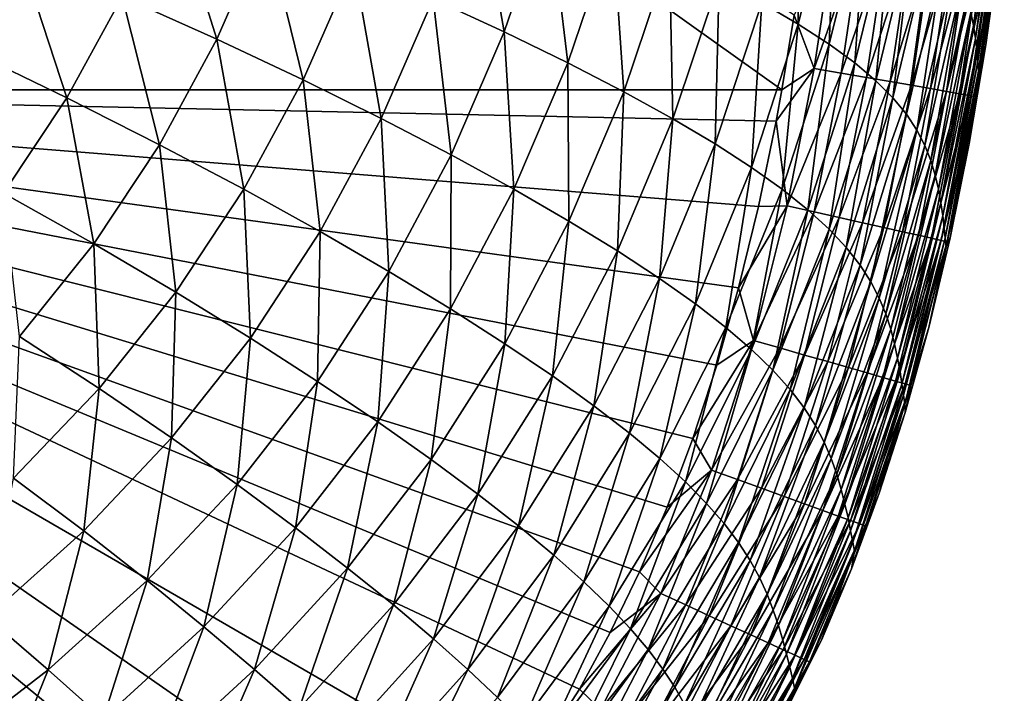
# Model space of a CAD drawing. Header units: metres. Extents: x -105 to 105, y -68 to 103.
# Tile 377 of 416: x 99.04 to 104.21, y 41.83 to 45.36. Entities that reach past the tile are written whole.
import ezdxf

# ---------------------------------------------------------------- set-up
doc = ezdxf.new("R2010")
doc.units = ezdxf.units.M
doc.layers.add('solid_FIT-BATH-150_SW0001_01', color=7, linetype='CONTINUOUS')

msp = doc.modelspace()

# ---------------------------------------------------------------- linework, layer by layer
at = {"layer": 'solid_FIT-BATH-150_SW0001_01'}
for points in [[(95.279671, 44.99313, 16.665361), (103.038116, 44.992878, 16.791113), (95.553673, 50.324856, 16.629944)], [(103.038116, 44.992878, 16.791113), (103.103279, 45.383362, 16.789223), (95.553673, 50.324856, 16.629944)], [(104.029854, 45.398762, 0.622549), (104.174858, 46.295284, 0.625338), (104.044395, 45.329117, 2.488846)], [(104.174858, 46.295284, 0.625338), (104.187172, 46.231953, 2.490946), (104.044395, 45.329117, 2.488846)], [(102.932808, 45.449078, -12.730439), (103.13002, 46.223911, -12.712968), (103.124367, 45.337574, -11.796529)], [(103.13002, 46.223911, -12.712968), (103.322388, 46.124577, -11.780499), (103.124367, 45.337574, -11.796529)], [(104.044395, 45.329117, 2.488846), (104.187172, 46.231953, 2.490946), (104.054398, 45.262119, 4.45856)], [(104.187172, 46.231953, 2.490946), (104.194878, 46.171028, 4.460145), (104.054398, 45.262119, 4.45856)], [(104.054398, 45.262119, 4.45856), (104.194878, 46.171028, 4.460145), (104.061249, 45.198887, 6.532371)], [(104.194878, 46.171028, 4.460145), (104.199455, 46.113552, 6.5336), (104.061249, 45.198887, 6.532371)], [(101.207832, 45.469215, -16.315645), (101.435524, 46.130222, -16.290977), (101.581764, 45.296528, -15.739221)], [(101.435524, 46.130222, -16.290977), (101.814384, 45.976322, -15.714764), (101.581764, 45.296528, -15.739221)], [(103.124367, 45.337574, -11.796529), (103.322388, 46.124577, -11.780499), (103.286064, 45.232788, -10.780954)], [(103.322388, 46.124577, -11.780499), (103.484406, 46.030693, -10.766476), (103.286064, 45.232788, -10.780954)], [(104.061249, 45.198887, 6.532371), (104.199455, 46.113552, 6.5336), (104.066116, 45.140755, 8.710787)], [(104.199455, 46.113552, 6.5336), (104.202171, 46.060768, 8.711794), (104.066116, 45.140755, 8.710787)], [(99.576843, 45.482262, -17.719904), (99.824844, 46.047947, -17.694715), (100.073189, 45.258118, -17.316141)], [(99.824844, 46.047947, -17.694715), (100.33075, 45.845192, -17.289522), (100.073189, 45.258118, -17.316141)], [(104.066116, 45.140755, 8.710787), (104.202171, 46.060768, 8.711794), (104.069832, 45.08952, 10.994035)], [(104.202171, 46.060768, 8.711794), (104.203979, 46.014309, 10.994913), (104.069832, 45.08952, 10.994035)], [(103.286064, 45.232788, -10.780954), (103.484406, 46.030693, -10.766476), (103.420761, 45.133854, -9.680606)], [(103.484406, 46.030693, -10.766476), (103.61898, 45.941509, -9.667737), (103.420761, 45.133854, -9.680606)], [(104.069832, 45.08952, 10.994035), (104.203979, 46.014309, 10.994913), (104.072647, 45.04771, 13.381889)], [(104.203979, 46.014309, 10.994913), (104.205269, 45.976433, 13.382654), (104.072647, 45.04771, 13.381889)], [(101.581764, 45.296528, -15.739221), (101.814384, 45.976322, -15.714764), (101.914871, 45.134193, -15.098129)], [(101.814384, 45.976322, -15.714764), (102.15152, 45.831459, -15.074315), (101.914871, 45.134193, -15.098129)], [(103.420761, 45.133854, -9.680606), (103.61898, 45.941509, -9.667737), (103.531342, 45.039925, -8.492375)], [(103.61898, 45.941509, -9.667737), (103.729004, 45.856281, -8.481128), (103.531342, 45.039925, -8.492375)], [(104.072647, 45.04771, 13.381889), (104.205269, 45.976433, 13.382654), (104.108337, 45.22937, 15.787511)], [(104.205269, 45.976433, 13.382654), (104.184303, 45.771259, 15.785036), (104.108337, 45.22937, 15.787511)], [(100.073189, 45.258118, -17.316141), (100.33075, 45.845192, -17.289522), (100.525444, 45.044407, -16.858629)], [(100.33075, 45.845192, -17.289522), (100.791328, 45.65218, -16.831139), (100.525444, 45.044407, -16.858629)], [(101.914871, 45.134193, -15.098129), (102.15152, 45.831459, -15.074315), (102.208992, 44.982197, -14.388678)], [(102.15152, 45.831459, -15.074315), (102.448845, 45.695503, -14.365884), (102.208992, 44.982197, -14.388678)], [(103.207077, 45.104542, 16.782274), (103.315559, 45.83099, 16.778364), (103.103279, 45.383362, 16.789223)], [(103.457886, 45.812382, 16.748819), (103.315559, 45.83099, 16.778364), (103.207077, 45.104542, 16.782274)], [(103.531342, 45.039925, -8.492375), (103.729004, 45.856281, -8.481128), (103.620636, 44.950188, -7.213322)], [(103.729004, 45.856281, -8.481128), (103.81736, 45.774307, -7.203663), (103.620636, 44.950188, -7.213322)], [(103.348633, 45.08028, 16.752731), (103.457886, 45.812382, 16.748819), (103.207077, 45.104542, 16.782274)], [(103.592026, 45.794716, 16.699509), (103.457886, 45.812382, 16.748819), (103.348633, 45.08028, 16.752731)], [(103.482048, 45.057312, 16.703398), (103.592026, 45.794716, 16.699509), (103.348633, 45.08028, 16.752731)], [(103.71637, 45.77821, 16.63203), (103.592026, 45.794716, 16.699509), (103.482048, 45.057312, 16.703398)], [(103.605713, 45.035923, 16.635878), (103.71637, 45.77821, 16.63203), (103.482048, 45.057312, 16.703398)], [(103.829308, 45.763081, 16.547981), (103.71637, 45.77821, 16.63203), (103.605713, 45.035923, 16.635878)], [(103.718033, 45.016388, 16.551767), (103.829308, 45.763081, 16.547981), (103.605713, 45.035923, 16.635878)], [(103.620636, 44.950188, -7.213322), (103.81736, 45.774307, -7.203663), (103.691391, 44.864052, -5.841197)], [(103.81736, 45.774307, -7.203663), (103.886795, 45.695133, -5.833062), (103.691391, 44.864052, -5.841197)], [(103.929237, 45.749542, 16.448961), (103.829308, 45.763081, 16.547981), (103.718033, 45.016388, 16.551767)], [(103.81739, 44.998985, 16.452671), (103.929237, 45.749542, 16.448961), (103.718033, 45.016388, 16.551767)], [(104.014542, 45.73782, 16.336565), (103.929237, 45.749542, 16.448961), (103.81739, 44.998985, 16.452671)], [(103.902199, 44.984001, 16.340185), (104.014542, 45.73782, 16.336565), (103.81739, 44.998985, 16.452671)], [(104.083611, 45.728127, 16.212391), (104.014542, 45.73782, 16.336565), (103.902199, 44.984001, 16.340185)], [(103.970848, 44.971718, 16.215916), (104.083611, 45.728127, 16.212391), (103.902199, 44.984001, 16.340185)], [(104.134834, 45.720684, 16.078035), (104.083611, 45.728127, 16.212391), (103.970848, 44.971718, 16.215916)], [(104.108337, 45.22937, 15.787511), (104.184303, 45.771259, 15.785036), (104.166603, 45.715702, 15.935098)], [(98.758148, 45.205154, -18.099304), (99.035439, 45.716461, -18.073893), (99.286972, 44.949581, -17.747484)], [(99.035439, 45.716461, -18.073893), (99.576843, 45.482262, -17.719904), (99.286972, 44.949581, -17.747484)], [(102.208992, 44.982197, -14.388678), (102.448845, 45.695503, -14.365884), (102.466217, 44.840317, -13.60727)], [(102.448845, 45.695503, -14.365884), (102.708527, 45.568157, -13.585798), (102.466217, 44.840317, -13.60727)], [(103.691391, 44.864052, -5.841197), (103.886795, 45.695133, -5.833062), (103.7463, 44.780979, -4.37392)], [(103.886795, 45.695133, -5.833062), (103.940048, 45.618359, -4.367214), (103.7463, 44.780979, -4.37392)], [(104.021729, 44.96241, 16.081457), (104.134834, 45.720684, 16.078035), (103.970848, 44.971718, 16.215916)], [(104.021729, 44.96241, 16.081457), (104.166603, 45.715702, 15.935098), (104.134834, 45.720684, 16.078035)], [(104.021729, 44.96241, 16.081457), (104.053253, 44.956356, 15.938415), (104.166603, 45.715702, 15.935098)], [(104.108337, 45.22937, 15.787511), (104.166603, 45.715702, 15.935098), (104.053253, 44.956356, 15.938415)], [(100.525444, 45.044407, -16.858629), (100.791328, 45.65218, -16.831139), (100.934814, 44.841724, -16.343428)], [(100.791328, 45.65218, -16.831139), (101.207832, 45.469215, -16.315645), (100.934814, 44.841724, -16.343428)], [(102.466217, 44.840317, -13.60727), (102.708527, 45.568157, -13.585798), (102.688721, 44.708248, -12.750369)], [(102.708527, 45.568157, -13.585798), (102.932808, 45.449078, -12.730439), (102.688721, 44.708248, -12.750369)], [(103.7463, 44.780979, -4.37392), (103.940048, 45.618359, -4.367214), (103.788078, 44.700424, -2.809413)], [(103.940048, 45.618359, -4.367214), (103.979866, 45.543583, -2.804014), (103.788078, 44.700424, -2.809413)], [(103.788078, 44.700424, -2.809413), (103.979866, 45.543583, -2.804014), (103.819427, 44.621857, -1.1456)], [(103.979866, 45.543583, -2.804014), (104.00898, 45.470417, -1.141355), (103.819427, 44.621857, -1.1456)], [(99.286972, 44.949581, -17.747484), (99.576843, 45.482262, -17.719904), (99.772171, 44.704441, -17.345322)], [(99.576843, 45.482262, -17.719904), (100.073189, 45.258118, -17.316141), (99.772171, 44.704441, -17.345322)], [(100.934814, 44.841724, -16.343428), (101.207832, 45.469215, -16.315645), (101.302742, 44.650517, -15.766727)], [(101.207832, 45.469215, -16.315645), (101.581764, 45.296528, -15.739221), (101.302742, 44.650517, -15.766727)], [(103.819427, 44.621857, -1.1456), (104.00898, 45.470417, -1.141355), (103.842773, 44.545067, 0.619282)], [(104.00898, 45.470417, -1.141355), (104.029854, 45.398762, 0.622549), (103.842773, 44.545067, 0.619282)], [(102.688721, 44.708248, -12.750369), (102.932808, 45.449078, -12.730439), (102.879128, 44.585255, -11.814754)], [(102.932808, 45.449078, -12.730439), (103.124367, 45.337574, -11.796529), (102.879128, 44.585255, -11.814754)], [(103.207077, 45.104542, 16.782274), (103.103279, 45.383362, 16.789223), (103.038116, 44.992878, 16.791113)], [(103.842773, 44.545067, 0.619282), (104.029854, 45.398762, 0.622549), (103.859947, 44.470516, 2.486369)], [(104.029854, 45.398762, 0.622549), (104.044395, 45.329117, 2.488846), (103.859947, 44.470516, 2.486369)], [(102.879128, 44.585255, -11.814754), (103.124367, 45.337574, -11.796529), (103.04026, 44.47036, -10.797371)], [(103.124367, 45.337574, -11.796529), (103.286064, 45.232788, -10.780954), (103.04026, 44.47036, -10.797371)], [(103.859947, 44.470516, 2.486369), (104.044395, 45.329117, 2.488846), (103.872665, 44.398808, 4.45668)], [(104.044395, 45.329117, 2.488846), (104.054398, 45.262119, 4.45856), (103.872665, 44.398808, 4.45668)], [(99.772171, 44.704441, -17.345322), (100.073189, 45.258118, -17.316141), (100.214706, 44.470375, -16.888786)], [(100.073189, 45.258118, -17.316141), (100.525444, 45.044407, -16.858629), (100.214706, 44.470375, -16.888786)], [(101.302742, 44.650517, -15.766727), (101.581764, 45.296528, -15.739221), (101.630882, 44.471031, -15.124855)], [(101.581764, 45.296528, -15.739221), (101.914871, 45.134193, -15.098129), (101.630882, 44.471031, -15.124855)], [(103.872665, 44.398808, 4.45668), (104.054398, 45.262119, 4.45856), (103.88221, 44.331097, 6.530908)], [(104.054398, 45.262119, 4.45856), (104.061249, 45.198887, 6.532371), (103.88221, 44.331097, 6.530908)], [(103.04026, 44.47036, -10.797371), (103.286064, 45.232788, -10.780954), (103.174957, 44.362595, -9.695165)], [(103.286064, 45.232788, -10.780954), (103.420761, 45.133854, -9.680606), (103.174957, 44.362595, -9.695165)], [(104.020569, 44.71085, 15.789308), (104.108337, 45.22937, 15.787511), (104.053253, 44.956356, 15.938415)], [(104.072647, 45.04771, 13.381889), (104.108337, 45.22937, 15.787511), (104.020569, 44.71085, 15.789308)], [(98.758148, 45.205154, -18.099304), (99.286972, 44.949581, -17.747484), (98.954491, 44.450161, -17.777046)], [(103.88221, 44.331097, 6.530908), (104.061249, 45.198887, 6.532371), (103.889626, 44.268784, 8.709586)], [(104.061249, 45.198887, 6.532371), (104.066116, 45.140755, 8.710787), (103.889626, 44.268784, 8.709586)], [(101.630882, 44.471031, -15.124855), (101.914871, 45.134193, -15.098129), (101.921005, 44.30341, -14.414186)], [(101.914871, 45.134193, -15.098129), (102.208992, 44.982197, -14.388678), (101.921005, 44.30341, -14.414186)], [(103.207077, 45.104542, 16.782274), (103.038116, 44.992878, 16.791113), (103.007576, 44.82737, 16.791822)], [(103.066704, 44.383053, 16.785145), (103.207077, 45.104542, 16.782274), (103.007576, 44.82737, 16.791822)], [(103.348633, 45.08028, 16.752731), (103.207077, 45.104542, 16.782274), (103.066704, 44.383053, 16.785145)], [(103.174957, 44.362595, -9.695165), (103.420761, 45.133854, -9.680606), (103.286049, 44.261002, -8.505079)], [(103.420761, 45.133854, -9.680606), (103.531342, 45.039925, -8.492375), (103.286049, 44.261002, -8.505079)], [(103.889626, 44.268784, 8.709586), (104.066116, 45.140755, 8.710787), (103.895607, 44.213783, 10.992993)], [(104.066116, 45.140755, 8.710787), (104.069832, 45.08952, 10.994035), (103.895607, 44.213783, 10.992993)], [(103.206985, 44.351871, 16.75559), (103.348633, 45.08028, 16.752731), (103.066704, 44.383053, 16.785145)], [(103.482048, 45.057312, 16.703398), (103.348633, 45.08028, 16.752731), (103.206985, 44.351871, 16.75559)], [(103.339195, 44.322418, 16.706221), (103.482048, 45.057312, 16.703398), (103.206985, 44.351871, 16.75559)], [(103.605713, 45.035923, 16.635878), (103.482048, 45.057312, 16.703398), (103.339195, 44.322418, 16.706221)], [(103.895607, 44.213783, 10.992993), (104.069832, 45.08952, 10.994035), (103.900238, 44.16885, 13.380989)], [(104.069832, 45.08952, 10.994035), (104.072647, 45.04771, 13.381889), (103.900238, 44.16885, 13.380989)], [(100.214706, 44.470375, -16.888786), (100.525444, 45.044407, -16.858629), (100.615685, 44.24831, -16.373896)], [(100.525444, 45.044407, -16.858629), (100.934814, 44.841724, -16.343428), (100.615685, 44.24831, -16.373896)], [(103.286049, 44.261002, -8.505079), (103.531342, 45.039925, -8.492375), (103.37635, 44.164658, -7.224227)], [(103.461731, 44.295052, 16.638641), (103.605713, 45.035923, 16.635878), (103.339195, 44.322418, 16.706221)], [(103.531342, 45.039925, -8.492375), (103.620636, 44.950188, -7.213322), (103.37635, 44.164658, -7.224227)], [(103.718033, 45.016388, 16.551767), (103.605713, 45.035923, 16.635878), (103.461731, 44.295052, 16.638641)], [(103.573021, 44.270123, 16.554453), (103.718033, 45.016388, 16.551767), (103.461731, 44.295052, 16.638641)], [(103.81739, 44.998985, 16.452671), (103.718033, 45.016388, 16.551767), (103.573021, 44.270123, 16.554453)], [(103.900238, 44.16885, 13.380989), (104.072647, 45.04771, 13.381889), (103.920853, 44.216496, 15.79052)], [(104.072647, 45.04771, 13.381889), (104.020569, 44.71085, 15.789308), (103.920853, 44.216496, 15.79052)], [(92.533432, 39.791576, 16.643263), (100.036995, 39.797497, 16.765192), (95.279671, 44.99313, 16.665361)], [(103.007576, 44.82737, 16.791822), (103.038116, 44.992878, 16.791113), (95.279671, 44.99313, 16.665361)], [(102.914917, 44.379391, 16.793451), (103.007576, 44.82737, 16.791822), (95.279671, 44.99313, 16.665361)], [(102.81102, 43.952572, 16.794565), (102.914917, 44.379391, 16.793451), (95.279671, 44.99313, 16.665361)], [(102.696129, 43.546883, 16.795187), (102.81102, 43.952572, 16.794565), (95.279671, 44.99313, 16.665361)], [(102.571136, 43.163017, 16.795347), (102.696129, 43.546883, 16.795187), (95.279671, 44.99313, 16.665361)], [(102.436333, 42.801666, 16.795067), (102.571136, 43.163017, 16.795347), (95.279671, 44.99313, 16.665361)], [(102.291245, 42.462536, 16.794361), (102.436333, 42.801666, 16.795067), (95.279671, 44.99313, 16.665361)], [(102.137489, 42.144302, 16.793283), (102.291245, 42.462536, 16.794361), (95.279671, 44.99313, 16.665361)], [(101.976486, 41.846767, 16.79188), (102.137489, 42.144302, 16.793283), (95.279671, 44.99313, 16.665361)], [(101.630539, 41.312336, 16.78813), (101.976486, 41.846767, 16.79188), (95.279671, 44.99313, 16.665361)], [(101.252892, 40.839462, 16.783308), (101.630539, 41.312336, 16.78813), (95.279671, 44.99313, 16.665361)], [(100.82843, 40.411137, 16.7773), (101.252892, 40.839462, 16.783308), (95.279671, 44.99313, 16.665361)], [(100.344322, 40.011379, 16.769997), (100.82843, 40.411137, 16.7773), (95.279671, 44.99313, 16.665361)], [(100.036995, 39.797497, 16.765192), (100.344322, 40.011379, 16.769997), (95.279671, 44.99313, 16.665361)], [(98.954491, 44.450161, -17.777046), (99.286972, 44.949581, -17.747484), (99.42701, 44.184498, -17.376638)], [(99.286972, 44.949581, -17.747484), (99.772171, 44.704441, -17.345322), (99.42701, 44.184498, -17.376638)], [(101.921005, 44.30341, -14.414186), (102.208992, 44.982197, -14.388678), (102.175117, 44.147503, -13.631227)], [(102.208992, 44.982197, -14.388678), (102.466217, 44.840317, -13.60727), (102.175117, 44.147503, -13.631227)], [(103.37635, 44.164658, -7.224227), (103.620636, 44.950188, -7.213322), (103.44854, 44.072815, -5.850389)], [(103.620636, 44.950188, -7.213322), (103.691391, 44.864052, -5.841197), (103.44854, 44.072815, -5.850389)], [(103.671455, 44.24799, 16.455263), (103.81739, 44.998985, 16.452671), (103.573021, 44.270123, 16.554453)], [(103.902199, 44.984001, 16.340185), (103.81739, 44.998985, 16.452671), (103.671455, 44.24799, 16.455263)], [(103.755463, 44.229015, 16.342674), (103.902199, 44.984001, 16.340185), (103.671455, 44.24799, 16.455263)], [(103.970848, 44.971718, 16.215916), (103.902199, 44.984001, 16.340185), (103.755463, 44.229015, 16.342674)], [(103.823441, 44.213551, 16.21829), (103.970848, 44.971718, 16.215916), (103.755463, 44.229015, 16.342674)], [(104.021729, 44.96241, 16.081457), (103.970848, 44.971718, 16.215916), (103.823441, 44.213551, 16.21829)], [(103.873802, 44.201958, 16.083715), (104.021729, 44.96241, 16.081457), (103.823441, 44.213551, 16.21829)], [(103.873802, 44.201958, 16.083715), (104.053253, 44.956356, 15.938415), (104.021729, 44.96241, 16.081457)], [(103.873802, 44.201958, 16.083715), (103.904961, 44.194588, 15.940556), (104.053253, 44.956356, 15.938415)], [(104.020569, 44.71085, 15.789308), (104.053253, 44.956356, 15.938415), (103.904961, 44.194588, 15.940556)], [(103.44854, 44.072815, -5.850389), (103.691391, 44.864052, -5.841197), (103.505302, 43.984772, -4.381515)], [(103.691391, 44.864052, -5.841197), (103.7463, 44.780979, -4.37392), (103.505302, 43.984772, -4.381515)], [(100.615685, 44.24831, -16.373896), (100.934814, 44.841724, -16.343428), (100.976486, 44.038952, -15.796863)], [(100.934814, 44.841724, -16.343428), (101.302742, 44.650517, -15.766727), (100.976486, 44.038952, -15.796863)], [(102.175117, 44.147503, -13.631227), (102.466217, 44.840317, -13.60727), (102.395325, 44.003067, -12.772538)], [(102.466217, 44.840317, -13.60727), (102.688721, 44.708248, -12.750369), (102.395325, 44.003067, -12.772538)], [(103.066704, 44.383053, 16.785145), (103.007576, 44.82737, 16.791822), (102.914917, 44.379391, 16.793451)], [(103.505302, 43.984772, -4.381515), (103.7463, 44.780979, -4.37392), (103.549294, 43.899826, -2.815553)], [(103.7463, 44.780979, -4.37392), (103.788078, 44.700424, -2.809413), (103.549294, 43.899826, -2.815553)], [(99.42701, 44.184498, -17.376638), (99.772171, 44.704441, -17.345322), (99.858398, 43.930508, -16.921173)], [(99.772171, 44.704441, -17.345322), (100.214706, 44.470375, -16.888786), (99.858398, 43.930508, -16.921173)], [(102.395325, 44.003067, -12.772538), (102.688721, 44.708248, -12.750369), (102.584175, 43.869308, -11.834976)], [(102.688721, 44.708248, -12.750369), (102.879128, 44.585255, -11.814754), (102.584175, 43.869308, -11.834976)], [(103.549294, 43.899826, -2.815553), (103.788078, 44.700424, -2.809413), (103.583191, 43.817287, -1.150454)], [(103.788078, 44.700424, -2.809413), (103.819427, 44.621857, -1.1456), (103.583191, 43.817287, -1.150454)], [(103.920853, 44.216496, 15.79052), (104.020569, 44.71085, 15.789308), (103.904961, 44.194588, 15.940556)], [(100.976486, 44.038952, -15.796863), (101.302742, 44.650517, -15.766727), (101.298698, 43.842751, -15.15408)], [(101.302742, 44.650517, -15.766727), (101.630882, 44.471031, -15.124855), (101.298698, 43.842751, -15.15408)], [(103.583191, 43.817287, -1.150454), (103.819427, 44.621857, -1.1456), (103.609344, 43.736809, 0.615522)], [(103.819427, 44.621857, -1.1456), (103.842773, 44.545067, 0.619282), (103.609344, 43.736809, 0.615522)], [(102.584175, 43.869308, -11.834976), (102.879128, 44.585255, -11.814754), (102.744453, 43.745144, -10.815547)], [(102.879128, 44.585255, -11.814754), (103.04026, 44.47036, -10.797371), (102.744453, 43.745144, -10.815547)], [(103.609344, 43.736809, 0.615522), (103.842773, 44.545067, 0.619282), (103.629517, 43.658783, 2.483499)], [(103.842773, 44.545067, 0.619282), (103.859947, 44.470516, 2.486369), (103.629517, 43.658783, 2.483499)], [(98.954491, 44.450161, -17.777046), (99.42701, 44.184498, -17.376638), (99.03698, 43.698616, -17.409662)], [(99.858398, 43.930508, -16.921173), (100.214706, 44.470375, -16.888786), (100.24971, 43.689491, -16.406616)], [(100.214706, 44.470375, -16.888786), (100.615685, 44.24831, -16.373896), (100.24971, 43.689491, -16.406616)], [(101.298698, 43.842751, -15.15408), (101.630882, 44.471031, -15.124855), (101.583992, 43.660011, -14.442016)], [(101.630882, 44.471031, -15.124855), (101.921005, 44.30341, -14.414186), (101.583992, 43.660011, -14.442016)], [(102.744453, 43.745144, -10.815547), (103.04026, 44.47036, -10.797371), (102.87896, 43.629494, -9.711257)], [(103.04026, 44.47036, -10.797371), (103.174957, 44.362595, -9.695165), (102.87896, 43.629494, -9.711257)], [(103.629517, 43.658783, 2.483499), (103.859947, 44.470516, 2.486369), (103.64534, 43.583755, 4.454486)], [(103.859947, 44.470516, 2.486369), (103.872665, 44.398808, 4.45668), (103.64534, 43.583755, 4.454486)], [(103.066704, 44.383053, 16.785145), (102.914917, 44.379391, 16.793451), (102.81102, 43.952572, 16.794565)], [(102.88913, 43.677319, 16.786802), (103.066704, 44.383053, 16.785145), (102.81102, 43.952572, 16.794565)], [(103.206985, 44.351871, 16.75559), (103.066704, 44.383053, 16.785145), (102.88913, 43.677319, 16.786802)], [(103.64534, 43.583755, 4.454486), (103.872665, 44.398808, 4.45668), (103.657951, 43.512875, 6.529192)], [(103.872665, 44.398808, 4.45668), (103.88221, 44.331097, 6.530908), (103.657951, 43.512875, 6.529192)], [(102.87896, 43.629494, -9.711257), (103.174957, 44.362595, -9.695165), (102.990479, 43.52129, -8.519111)], [(103.027397, 43.63781, 16.757219), (103.206985, 44.351871, 16.75559), (102.88913, 43.677319, 16.786802)], [(103.174957, 44.362595, -9.695165), (103.286049, 44.261002, -8.505079), (102.990479, 43.52129, -8.519111)], [(103.339195, 44.322418, 16.706221), (103.206985, 44.351871, 16.75559), (103.027397, 43.63781, 16.757219)], [(103.657951, 43.512875, 6.529192), (103.88221, 44.331097, 6.530908), (103.668282, 43.447571, 8.708179)], [(103.88221, 44.331097, 6.530908), (103.889626, 44.268784, 8.709586), (103.668282, 43.447571, 8.708179)], [(101.583992, 43.660011, -14.442016), (101.921005, 44.30341, -14.414186), (101.83429, 43.490681, -13.657296)], [(101.921005, 44.30341, -14.414186), (102.175117, 44.147503, -13.631227), (101.83429, 43.490681, -13.657296)], [(103.157707, 43.600552, 16.707794), (103.339195, 44.322418, 16.706221), (103.027397, 43.63781, 16.757219)], [(103.461731, 44.295052, 16.638641), (103.339195, 44.322418, 16.706221), (103.157707, 43.600552, 16.707794)], [(103.278481, 43.565987, 16.640135), (103.461731, 44.295052, 16.638641), (103.157707, 43.600552, 16.707794)], [(103.573021, 44.270123, 16.554453), (103.461731, 44.295052, 16.638641), (103.278481, 43.565987, 16.640135)], [(100.24971, 43.689491, -16.406616), (100.615685, 44.24831, -16.373896), (100.602257, 43.462467, -15.829195)], [(100.615685, 44.24831, -16.373896), (100.976486, 44.038952, -15.796863), (100.602257, 43.462467, -15.829195)], [(102.990479, 43.52129, -8.519111), (103.286049, 44.261002, -8.505079), (103.081772, 43.419487, -7.236277)], [(103.286049, 44.261002, -8.505079), (103.37635, 44.164658, -7.224227), (103.081772, 43.419487, -7.236277)], [(103.388153, 43.534565, 16.555851), (103.573021, 44.270123, 16.554453), (103.278481, 43.565987, 16.640135)], [(103.671455, 44.24799, 16.455263), (103.573021, 44.270123, 16.554453), (103.388153, 43.534565, 16.555851)], [(103.485161, 43.506737, 16.456551), (103.671455, 44.24799, 16.455263), (103.388153, 43.534565, 16.555851)], [(103.755463, 44.229015, 16.342674), (103.671455, 44.24799, 16.455263), (103.485161, 43.506737, 16.456551)], [(103.567924, 43.482948, 16.343842), (103.755463, 44.229015, 16.342674), (103.485161, 43.506737, 16.456551)], [(103.823441, 44.213551, 16.21829), (103.755463, 44.229015, 16.342674), (103.567924, 43.482948, 16.343842)], [(103.668282, 43.447571, 8.708179), (103.889626, 44.268784, 8.709586), (103.676865, 43.389851, 10.991777)], [(103.889626, 44.268784, 8.709586), (103.895607, 44.213783, 10.992993), (103.676865, 43.389851, 10.991777)], [(99.03698, 43.698616, -17.409662), (99.42701, 44.184498, -17.376638), (99.455811, 43.42522, -16.955355)], [(99.42701, 44.184498, -17.376638), (99.858398, 43.930508, -16.921173), (99.455811, 43.42522, -16.955355)], [(103.634888, 43.463657, 16.219332), (103.823441, 44.213551, 16.21829), (103.567924, 43.482948, 16.343842)], [(103.873802, 44.201958, 16.083715), (103.823441, 44.213551, 16.21829), (103.634888, 43.463657, 16.219332)], [(103.684471, 43.44931, 16.084629), (103.873802, 44.201958, 16.083715), (103.634888, 43.463657, 16.219332)], [(103.676865, 43.389851, 10.991777), (103.895607, 44.213783, 10.992993), (103.683578, 43.342636, 13.379947)], [(103.895607, 44.213783, 10.992993), (103.900238, 44.16885, 13.380989), (103.683578, 43.342636, 13.379947)], [(103.684471, 43.44931, 16.084629), (103.904961, 44.194588, 15.940556), (103.873802, 44.201958, 16.083715)], [(103.684471, 43.44931, 16.084629), (103.715103, 43.44035, 15.941341), (103.904961, 44.194588, 15.940556)], [(103.808853, 43.745617, 15.791134), (103.904961, 44.194588, 15.940556), (103.715103, 43.44035, 15.941341)], [(103.808853, 43.745617, 15.791134), (103.920853, 44.216496, 15.79052), (103.904961, 44.194588, 15.940556)], [(103.900238, 44.16885, 13.380989), (103.920853, 44.216496, 15.79052), (103.808853, 43.745617, 15.791134)], [(101.83429, 43.490681, -13.657296), (102.175117, 44.147503, -13.631227), (102.051613, 43.334568, -12.796606)], [(102.175117, 44.147503, -13.631227), (102.395325, 44.003067, -12.772538), (102.051613, 43.334568, -12.796606)], [(103.081772, 43.419487, -7.236277), (103.37635, 44.164658, -7.224227), (103.155479, 43.32317, -5.860567)], [(103.37635, 44.164658, -7.224227), (103.44854, 44.072815, -5.850389), (103.155479, 43.32317, -5.860567)], [(103.683578, 43.342636, 13.379947), (103.900238, 44.16885, 13.380989), (103.808853, 43.745617, 15.791134)], [(103.155479, 43.32317, -5.860567), (103.44854, 44.072815, -5.850389), (103.214233, 43.231461, -4.389953)], [(103.44854, 44.072815, -5.850389), (103.505302, 43.984772, -4.381515), (103.214233, 43.231461, -4.389953)], [(100.602257, 43.462467, -15.829195), (100.976486, 44.038952, -15.796863), (100.917526, 43.250095, -15.18539)], [(100.976486, 44.038952, -15.796863), (101.298698, 43.842751, -15.15408), (100.917526, 43.250095, -15.18539)], [(102.051613, 43.334568, -12.796606), (102.395325, 44.003067, -12.772538), (102.238449, 43.190823, -11.856888)], [(102.395325, 44.003067, -12.772538), (102.584175, 43.869308, -11.834976), (102.238449, 43.190823, -11.856888)], [(103.214233, 43.231461, -4.389953), (103.505302, 43.984772, -4.381515), (103.260635, 43.143486, -2.822409)], [(103.505302, 43.984772, -4.381515), (103.549294, 43.899826, -2.815553), (103.260635, 43.143486, -2.822409)], [(99.455811, 43.42522, -16.955355), (99.858398, 43.930508, -16.921173), (99.836174, 43.165802, -16.441151)], [(99.858398, 43.930508, -16.921173), (100.24971, 43.689491, -16.406616), (99.836174, 43.165802, -16.441151)], [(102.88913, 43.677319, 16.786802), (102.81102, 43.952572, 16.794565), (102.696129, 43.546883, 16.795187)], [(102.238449, 43.190823, -11.856888), (102.584175, 43.869308, -11.834976), (102.39753, 43.058254, -10.835213)], [(102.584175, 43.869308, -11.834976), (102.744453, 43.745144, -10.815547), (102.39753, 43.058254, -10.835213)], [(103.260635, 43.143486, -2.822409), (103.549294, 43.899826, -2.815553), (103.29731, 43.058365, -1.155911)], [(103.549294, 43.899826, -2.815553), (103.583191, 43.817287, -1.150454), (103.29731, 43.058365, -1.155911)], [(100.917526, 43.250095, -15.18539), (101.298698, 43.842751, -15.15408), (101.197113, 43.05286, -14.471766)], [(101.298698, 43.842751, -15.15408), (101.583992, 43.660011, -14.442016), (101.197113, 43.05286, -14.471766)], [(103.29731, 43.058365, -1.155911), (103.583191, 43.817287, -1.150454), (103.326561, 42.975613, 0.611263)], [(103.583191, 43.817287, -1.150454), (103.609344, 43.736809, 0.615522), (103.326561, 42.975613, 0.611263)], [(102.39753, 43.058254, -10.835213), (102.744453, 43.745144, -10.815547), (102.531601, 42.935669, -9.728654)], [(102.744453, 43.745144, -10.815547), (102.87896, 43.629494, -9.711257), (102.531601, 42.935669, -9.728654)], [(103.326561, 42.975613, 0.611263), (103.609344, 43.736809, 0.615522), (103.350037, 42.895512, 2.480219)], [(103.609344, 43.736809, 0.615522), (103.629517, 43.658783, 2.483499), (103.350037, 42.895512, 2.480219)], [(103.683578, 43.342636, 13.379947), (103.808853, 43.745617, 15.791134), (103.684578, 43.298389, 15.791163)], [(103.684578, 43.298389, 15.791163), (103.808853, 43.745617, 15.791134), (103.715103, 43.44035, 15.941341)], [(99.03698, 43.698616, -17.409662), (99.455811, 43.42522, -16.955355), (99.006996, 42.954594, -16.990847)], [(99.836174, 43.165802, -16.441151), (100.24971, 43.689491, -16.406616), (100.179298, 42.9217, -15.863295)], [(100.24971, 43.689491, -16.406616), (100.602257, 43.462467, -15.829195), (100.179298, 42.9217, -15.863295)], [(101.197113, 43.05286, -14.471766), (101.583992, 43.660011, -14.442016), (101.442848, 42.870796, -13.685101)], [(101.583992, 43.660011, -14.442016), (101.83429, 43.490681, -13.657296), (101.442848, 42.870796, -13.685101)], [(102.88913, 43.677319, 16.786802), (102.696129, 43.546883, 16.795187), (102.571136, 43.163017, 16.795347)], [(102.66935, 42.997051, 16.7871), (102.88913, 43.677319, 16.786802), (102.571136, 43.163017, 16.795347)], [(103.027397, 43.63781, 16.757219), (102.88913, 43.677319, 16.786802), (102.66935, 42.997051, 16.7871)], [(103.350037, 42.895512, 2.480219), (103.629517, 43.658783, 2.483499), (103.369263, 42.818527, 4.451959)], [(103.629517, 43.658783, 2.483499), (103.64534, 43.583755, 4.454486), (103.369263, 42.818527, 4.451959)], [(102.531601, 42.935669, -9.728654), (102.87896, 43.629494, -9.711257), (102.643387, 42.821884, -8.534284)], [(102.87896, 43.629494, -9.711257), (102.990479, 43.52129, -8.519111), (102.643387, 42.821884, -8.534284)], [(102.804581, 42.947758, 16.757463), (103.027397, 43.63781, 16.757219), (102.66935, 42.997051, 16.7871)], [(103.157707, 43.600552, 16.707794), (103.027397, 43.63781, 16.757219), (102.804581, 42.947758, 16.757463)], [(102.932022, 42.901318, 16.707962), (103.157707, 43.600552, 16.707794), (102.804581, 42.947758, 16.757463)], [(103.278481, 43.565987, 16.640135), (103.157707, 43.600552, 16.707794), (102.932022, 42.901318, 16.707962)], [(103.05014, 42.858284, 16.640205), (103.278481, 43.565987, 16.640135), (102.932022, 42.901318, 16.707962)], [(103.388153, 43.534565, 16.555851), (103.278481, 43.565987, 16.640135), (103.05014, 42.858284, 16.640205)], [(103.369263, 42.818527, 4.451959), (103.64534, 43.583755, 4.454486), (103.385269, 42.745766, 6.527206)], [(103.64534, 43.583755, 4.454486), (103.657951, 43.512875, 6.529192), (103.385269, 42.745766, 6.527206)], [(102.643387, 42.821884, -8.534284), (102.990479, 43.52129, -8.519111), (102.735596, 42.715729, -7.249326)], [(102.990479, 43.52129, -8.519111), (103.081772, 43.419487, -7.236277), (102.735596, 42.715729, -7.249326)], [(103.157402, 42.819225, 16.555809), (103.388153, 43.534565, 16.555851), (103.05014, 42.858284, 16.640205)], [(103.485161, 43.506737, 16.456551), (103.388153, 43.534565, 16.555851), (103.157402, 42.819225, 16.555809)], [(103.252258, 42.784691, 16.456383), (103.485161, 43.506737, 16.456551), (103.157402, 42.819225, 16.555809)], [(103.567924, 43.482948, 16.343842), (103.485161, 43.506737, 16.456551), (103.252258, 42.784691, 16.456383)], [(103.385269, 42.745766, 6.527206), (103.657951, 43.512875, 6.529192), (103.398819, 42.678658, 8.70655)], [(103.657951, 43.512875, 6.529192), (103.668282, 43.447571, 8.708179), (103.398819, 42.678658, 8.70655)], [(100.179298, 42.9217, -15.863295), (100.602257, 43.462467, -15.829195), (100.486588, 42.69381, -15.218362)], [(100.602257, 43.462467, -15.829195), (100.917526, 43.250095, -15.18539), (100.486588, 42.69381, -15.218362)], [(101.442848, 42.870796, -13.685101), (101.83429, 43.490681, -13.657296), (101.656654, 42.703766, -12.822225)], [(101.83429, 43.490681, -13.657296), (102.051613, 43.334568, -12.796606), (101.656654, 42.703766, -12.822225)], [(103.333183, 42.755245, 16.343542), (103.567924, 43.482948, 16.343842), (103.252258, 42.784691, 16.456383)], [(103.634888, 43.463657, 16.219332), (103.567924, 43.482948, 16.343842), (103.333183, 42.755245, 16.343542)], [(103.398636, 42.731449, 16.218897), (103.634888, 43.463657, 16.219332), (103.333183, 42.755245, 16.343542)], [(103.684471, 43.44931, 16.084629), (103.634888, 43.463657, 16.219332), (103.398636, 42.731449, 16.218897)], [(99.006996, 42.954594, -16.990847), (99.455811, 43.42522, -16.955355), (99.375122, 42.677422, -16.477011)], [(99.455811, 43.42522, -16.955355), (99.836174, 43.165802, -16.441151), (99.375122, 42.677422, -16.477011)], [(102.735596, 42.715729, -7.249326), (103.081772, 43.419487, -7.236277), (102.810822, 42.616116, -5.871622)], [(103.081772, 43.419487, -7.236277), (103.155479, 43.32317, -5.860567), (102.810822, 42.616116, -5.871622)], [(103.44709, 42.71386, 16.084059), (103.684471, 43.44931, 16.084629), (103.398636, 42.731449, 16.218897)], [(103.398819, 42.678658, 8.70655), (103.668282, 43.447571, 8.708179), (103.410263, 42.619251, 10.990378)], [(103.668282, 43.447571, 8.708179), (103.676865, 43.389851, 10.991777), (103.410263, 42.619251, 10.990378)], [(103.44709, 42.71386, 16.084059), (103.715103, 43.44035, 15.941341), (103.684471, 43.44931, 16.084629)], [(103.44709, 42.71386, 16.084059), (103.476997, 42.70303, 15.940643), (103.715103, 43.44035, 15.941341)], [(103.684578, 43.298389, 15.791163), (103.715103, 43.44035, 15.941341), (103.476997, 42.70303, 15.940643)], [(103.410263, 42.619251, 10.990378), (103.676865, 43.389851, 10.991777), (103.419281, 42.570591, 13.378757)], [(103.676865, 43.389851, 10.991777), (103.683578, 43.342636, 13.379947), (103.419281, 42.570591, 13.378757)], [(101.656654, 42.703766, -12.822225), (102.051613, 43.334568, -12.796606), (101.840965, 42.550865, -11.880176)], [(102.051613, 43.334568, -12.796606), (102.238449, 43.190823, -11.856888), (101.840965, 42.550865, -11.880176)], [(102.810822, 42.616116, -5.871622), (103.155479, 43.32317, -5.860567), (102.87162, 42.521973, -4.399162)], [(103.155479, 43.32317, -5.860567), (103.214233, 43.231461, -4.389953), (102.87162, 42.521973, -4.399162)], [(103.419281, 42.570591, 13.378757), (103.683578, 43.342636, 13.379947), (103.548927, 42.876263, 15.790751)], [(103.548927, 42.876263, 15.790751), (103.684578, 43.298389, 15.791163), (103.476997, 42.70303, 15.940643)], [(103.683578, 43.342636, 13.379947), (103.684578, 43.298389, 15.791163), (103.548927, 42.876263, 15.790751)], [(100.486588, 42.69381, -15.218362), (100.917526, 43.250095, -15.18539), (100.759544, 42.482807, -14.503036)], [(100.917526, 43.250095, -15.18539), (101.197113, 43.05286, -14.471766), (100.759544, 42.482807, -14.503036)], [(102.87162, 42.521973, -4.399162), (103.214233, 43.231461, -4.389953), (102.92054, 42.432236, -2.829942)], [(103.214233, 43.231461, -4.389953), (103.260635, 43.143486, -2.822409), (102.92054, 42.432236, -2.829942)], [(99.375122, 42.677422, -16.477011), (99.836174, 43.165802, -16.441151), (99.707649, 42.416946, -15.898678)], [(99.836174, 43.165802, -16.441151), (100.179298, 42.9217, -15.863295), (99.707649, 42.416946, -15.898678)], [(101.840965, 42.550865, -11.880176), (102.238449, 43.190823, -11.856888), (101.998444, 42.410782, -10.856095)], [(102.238449, 43.190823, -11.856888), (102.39753, 43.058254, -10.835213), (101.998444, 42.410782, -10.856095)], [(102.66935, 42.997051, 16.7871), (102.571136, 43.163017, 16.795347), (102.436333, 42.801666, 16.795067)], [(102.92054, 42.432236, -2.829942), (103.260635, 43.143486, -2.822409), (102.960152, 42.34584, -1.161955)], [(103.260635, 43.143486, -2.822409), (103.29731, 43.058365, -1.155911), (102.960152, 42.34584, -1.161955)], [(100.759544, 42.482807, -14.503036), (101.197113, 43.05286, -14.471766), (100.999908, 42.288788, -13.714265)], [(101.197113, 43.05286, -14.471766), (101.442848, 42.870796, -13.685101), (100.999908, 42.288788, -13.714265)], [(101.998444, 42.410782, -10.856095), (102.39753, 43.058254, -10.835213), (102.131752, 42.282211, -9.747125)], [(102.39753, 43.058254, -10.835213), (102.531601, 42.935669, -9.728654), (102.131752, 42.282211, -9.747125)], [(102.960152, 42.34584, -1.161955), (103.29731, 43.058365, -1.155911), (102.992668, 42.262127, 0.6065)], [(103.29731, 43.058365, -1.155911), (103.326561, 42.975613, 0.611263), (102.992668, 42.262127, 0.6065)], [(102.66935, 42.997051, 16.7871), (102.436333, 42.801666, 16.795067), (102.291245, 42.462536, 16.794361)], [(102.403046, 42.34943, 16.785965), (102.66935, 42.997051, 16.7871), (102.291245, 42.462536, 16.794361)], [(102.804581, 42.947758, 16.757463), (102.66935, 42.997051, 16.7871), (102.403046, 42.34943, 16.785965)], [(99.006996, 42.954594, -16.990847), (99.375122, 42.677422, -16.477011), (98.868111, 42.223866, -16.513603)], [(102.131752, 42.282211, -9.747125), (102.531601, 42.935669, -9.728654), (102.243584, 42.163857, -8.550406)], [(102.531601, 42.935669, -9.728654), (102.643387, 42.821884, -8.534284), (102.243584, 42.163857, -8.550406)], [(102.533775, 42.289028, 16.756247), (102.804581, 42.947758, 16.757463), (102.403046, 42.34943, 16.785965)], [(102.932022, 42.901318, 16.707962), (102.804581, 42.947758, 16.757463), (102.533775, 42.289028, 16.756247)], [(102.992668, 42.262127, 0.6065), (103.326561, 42.975613, 0.611263), (103.019646, 42.181263, 2.476516)], [(103.326561, 42.975613, 0.611263), (103.350037, 42.895512, 2.480219), (103.019646, 42.181263, 2.476516)], [(99.707649, 42.416946, -15.898678), (100.179298, 42.9217, -15.863295), (100.005898, 42.174305, -15.252527)], [(100.179298, 42.9217, -15.863295), (100.486588, 42.69381, -15.218362), (100.005898, 42.174305, -15.252527)], [(102.656975, 42.232166, 16.706646), (102.932022, 42.901318, 16.707962), (102.533775, 42.289028, 16.756247)], [(103.05014, 42.858284, 16.640205), (102.932022, 42.901318, 16.707962), (102.656975, 42.232166, 16.706646)], [(103.019646, 42.181263, 2.476516), (103.350037, 42.895512, 2.480219), (103.042503, 42.103596, 4.44908)], [(103.350037, 42.895512, 2.480219), (103.369263, 42.818527, 4.451959), (103.042503, 42.103596, 4.44908)], [(100.999908, 42.288788, -13.714265), (101.442848, 42.870796, -13.685101), (101.209518, 42.111675, -12.849048)], [(101.442848, 42.870796, -13.685101), (101.656654, 42.703766, -12.822225), (101.209518, 42.111675, -12.849048)], [(102.771172, 42.179527, 16.638775), (103.05014, 42.858284, 16.640205), (102.656975, 42.232166, 16.706646)], [(103.157402, 42.819225, 16.555809), (103.05014, 42.858284, 16.640205), (102.771172, 42.179527, 16.638775)], [(103.402634, 42.47884, 15.789892), (103.548927, 42.876263, 15.790751), (103.476997, 42.70303, 15.940643)], [(103.419281, 42.570591, 13.378757), (103.548927, 42.876263, 15.790751), (103.402634, 42.47884, 15.789892)], [(102.243584, 42.163857, -8.550406), (102.643387, 42.821884, -8.534284), (102.336578, 42.054413, -7.263226)], [(102.643387, 42.821884, -8.534284), (102.735596, 42.715729, -7.249326), (102.336578, 42.054413, -7.263226)], [(102.874863, 42.131798, 16.554255), (103.157402, 42.819225, 16.555809), (102.771172, 42.179527, 16.638775)], [(103.252258, 42.784691, 16.456383), (103.157402, 42.819225, 16.555809), (102.874863, 42.131798, 16.554255)], [(102.966576, 42.089653, 16.454697), (103.252258, 42.784691, 16.456383), (102.874863, 42.131798, 16.554255)], [(103.333183, 42.755245, 16.343542), (103.252258, 42.784691, 16.456383), (102.966576, 42.089653, 16.454697)], [(103.042503, 42.103596, 4.44908), (103.369263, 42.818527, 4.451959), (103.062103, 42.03017, 6.52493)], [(103.369263, 42.818527, 4.451959), (103.385269, 42.745766, 6.527206), (103.062103, 42.03017, 6.52493)], [(103.044807, 42.05378, 16.341721), (103.333183, 42.755245, 16.343542), (102.966576, 42.089653, 16.454697)], [(103.398636, 42.731449, 16.218897), (103.333183, 42.755245, 16.343542), (103.044807, 42.05378, 16.341721)], [(103.108086, 42.024864, 16.216944), (103.398636, 42.731449, 16.218897), (103.044807, 42.05378, 16.341721)], [(103.062103, 42.03017, 6.52493), (103.385269, 42.745766, 6.527206), (103.079071, 41.962383, 8.704682)], [(103.385269, 42.745766, 6.527206), (103.398819, 42.678658, 8.70655), (103.079071, 41.962383, 8.704682)], [(103.44709, 42.71386, 16.084059), (103.398636, 42.731449, 16.218897), (103.108086, 42.024864, 16.216944)], [(98.868111, 42.223866, -16.513603), (99.375122, 42.677422, -16.477011), (99.188904, 41.947849, -15.934752)], [(99.375122, 42.677422, -16.477011), (99.707649, 42.416946, -15.898678), (99.188904, 41.947849, -15.934752)], [(100.005898, 42.174305, -15.252527), (100.486588, 42.69381, -15.218362), (100.271278, 41.950356, -14.535379)], [(100.486588, 42.69381, -15.218362), (100.759544, 42.482807, -14.503036), (100.271278, 41.950356, -14.535379)], [(101.209518, 42.111675, -12.849048), (101.656654, 42.703766, -12.822225), (101.390732, 41.950493, -11.904529)], [(101.656654, 42.703766, -12.822225), (101.840965, 42.550865, -11.880176), (101.390732, 41.950493, -11.904529)], [(102.336578, 42.054413, -7.263226), (102.735596, 42.715729, -7.249326), (102.413239, 41.95261, -5.883444)], [(102.735596, 42.715729, -7.249326), (102.810822, 42.616116, -5.871622), (102.413239, 41.95261, -5.883444)], [(103.079071, 41.962383, 8.704682), (103.398819, 42.678658, 8.70655), (103.093575, 41.902275, 10.988785)], [(103.398819, 42.678658, 8.70655), (103.410263, 42.619251, 10.990378), (103.093575, 41.902275, 10.988785)], [(103.154915, 42.003586, 16.08198), (103.44709, 42.71386, 16.084059), (103.108086, 42.024864, 16.216944)], [(103.154915, 42.003586, 16.08198), (103.476997, 42.70303, 15.940643), (103.44709, 42.71386, 16.084059)], [(103.154915, 42.003586, 16.08198), (103.183815, 41.990627, 15.938446), (103.476997, 42.70303, 15.940643)], [(103.402634, 42.47884, 15.789892), (103.476997, 42.70303, 15.940643), (103.183815, 41.990627, 15.938446)], [(102.413239, 41.95261, -5.883444), (102.810822, 42.616116, -5.871622), (102.476059, 41.857185, -4.40907)], [(102.810822, 42.616116, -5.871622), (102.87162, 42.521973, -4.399162), (102.476059, 41.857185, -4.40907)], [(103.093575, 41.902275, 10.988785), (103.410263, 42.619251, 10.990378), (103.105057, 41.852974, 13.377416)], [(103.410263, 42.619251, 10.990378), (103.419281, 42.570591, 13.378757), (103.105057, 41.852974, 13.377416)], [(101.390732, 41.950493, -11.904529), (101.840965, 42.550865, -11.880176), (101.546135, 41.803814, -10.87792)], [(101.840965, 42.550865, -11.880176), (101.998444, 42.410782, -10.856095), (101.546135, 41.803814, -10.87792)], [(102.476059, 41.857185, -4.40907), (102.87162, 42.521973, -4.399162), (102.527519, 41.766869, -2.838109)], [(102.87162, 42.521973, -4.399162), (102.92054, 42.432236, -2.829942), (102.527519, 41.766869, -2.838109)], [(103.105057, 41.852974, 13.377416), (103.419281, 42.570591, 13.378757), (103.246056, 42.104576, 15.788594)], [(103.419281, 42.570591, 13.378757), (103.402634, 42.47884, 15.789892), (103.246056, 42.104576, 15.788594)], [(100.271278, 41.950356, -14.535379), (100.759544, 42.482807, -14.503036), (100.50544, 41.745255, -13.74437)], [(100.759544, 42.482807, -14.503036), (100.999908, 42.288788, -13.714265), (100.50544, 41.745255, -13.74437)], [(103.246056, 42.104576, 15.788594), (103.402634, 42.47884, 15.789892), (103.183815, 41.990627, 15.938446)], [(99.188904, 41.947849, -15.934752), (99.707649, 42.416946, -15.898678), (99.477066, 41.691334, -15.287314)], [(99.707649, 42.416946, -15.898678), (100.005898, 42.174305, -15.252527), (99.477066, 41.691334, -15.287314)], [(102.403046, 42.34943, 16.785965), (102.291245, 42.462536, 16.794361), (102.137489, 42.144302, 16.793283)], [(102.527519, 41.766869, -2.838109), (102.92054, 42.432236, -2.829942), (102.570122, 41.680405, -1.16857)], [(102.92054, 42.432236, -2.829942), (102.960152, 42.34584, -1.161955), (102.570122, 41.680405, -1.16857)], [(101.546135, 41.803814, -10.87792), (101.998444, 42.410782, -10.856095), (101.678322, 41.670212, -9.766436)], [(101.998444, 42.410782, -10.856095), (102.131752, 42.282211, -9.747125), (101.678322, 41.670212, -9.766436)], [(102.403046, 42.34943, 16.785965), (102.137489, 42.144302, 16.793283), (101.976486, 41.846767, 16.79188)], [(102.086128, 41.741161, 16.783337), (102.403046, 42.34943, 16.785965), (101.976486, 41.846767, 16.79188)], [(102.533775, 42.289028, 16.756247), (102.403046, 42.34943, 16.785965), (102.086128, 41.741161, 16.783337)], [(102.570122, 41.680405, -1.16857), (102.960152, 42.34584, -1.161955), (102.605988, 41.596958, 0.601233)], [(102.960152, 42.34584, -1.161955), (102.992668, 42.262127, 0.6065), (102.605988, 41.596958, 0.601233)], [(100.50544, 41.745255, -13.74437), (100.999908, 42.288788, -13.714265), (100.710136, 41.558952, -12.876693)], [(100.999908, 42.288788, -13.714265), (101.209518, 42.111675, -12.849048), (100.710136, 41.558952, -12.876693)], [(101.678322, 41.670212, -9.766436), (102.131752, 42.282211, -9.747125), (101.789909, 41.548271, -8.567289)], [(102.131752, 42.282211, -9.747125), (102.243584, 42.163857, -8.550406), (101.789909, 41.548271, -8.567289)], [(102.210464, 41.668545, 16.753506), (102.533775, 42.289028, 16.756247), (102.086128, 41.741161, 16.783337)], [(102.656975, 42.232166, 16.706646), (102.533775, 42.289028, 16.756247), (102.210464, 41.668545, 16.753506)], [(102.605988, 41.596958, 0.601233), (102.992668, 42.262127, 0.6065), (102.636566, 41.516548, 2.472375)], [(102.992668, 42.262127, 0.6065), (103.019646, 42.181263, 2.476516), (102.636566, 41.516548, 2.472375)], [(98.868111, 42.223866, -16.513603), (99.188904, 41.947849, -15.934752), (98.624825, 41.513973, -15.970916)], [(102.327652, 41.600224, 16.703781), (102.656975, 42.232166, 16.706646), (102.210464, 41.668545, 16.753506)], [(102.771172, 42.179527, 16.638775), (102.656975, 42.232166, 16.706646), (102.327652, 41.600224, 16.703781)], [(99.477066, 41.691334, -15.287314), (100.005898, 42.174305, -15.252527), (99.733925, 41.455357, -14.568254)], [(100.005898, 42.174305, -15.252527), (100.271278, 41.950356, -14.535379), (99.733925, 41.455357, -14.568254)], [(101.789909, 41.548271, -8.567289), (102.243584, 42.163857, -8.550406), (101.883461, 41.436558, -7.277826)], [(102.243584, 42.163857, -8.550406), (102.336578, 42.054413, -7.263226), (101.883461, 41.436558, -7.277826)], [(102.436287, 41.537014, 16.635782), (102.771172, 42.179527, 16.638775), (102.327652, 41.600224, 16.703781)], [(102.874863, 42.131798, 16.554255), (102.771172, 42.179527, 16.638775), (102.436287, 41.537014, 16.635782)], [(102.636566, 41.516548, 2.472375), (103.019646, 42.181263, 2.476516), (102.663147, 41.439388, 4.445827)], [(103.019646, 42.181263, 2.476516), (103.042503, 42.103596, 4.44908), (102.663147, 41.439388, 4.445827)], [(100.710136, 41.558952, -12.876693), (101.209518, 42.111675, -12.849048), (100.887634, 41.3904, -11.929605)], [(101.209518, 42.111675, -12.849048), (101.390732, 41.950493, -11.904529), (100.887634, 41.3904, -11.929605)], [(102.534943, 41.47974, 16.55113), (102.874863, 42.131798, 16.554255), (102.436287, 41.537014, 16.635782)], [(102.966576, 42.089653, 16.454697), (102.874863, 42.131798, 16.554255), (102.534943, 41.47974, 16.55113)], [(102.622208, 41.429222, 16.451445), (102.966576, 42.089653, 16.454697), (102.534943, 41.47974, 16.55113)], [(103.044807, 42.05378, 16.341721), (102.966576, 42.089653, 16.454697), (102.622208, 41.429222, 16.451445)], [(102.663147, 41.439388, 4.445827), (103.042503, 42.103596, 4.44908), (102.686462, 41.366444, 6.522342)], [(103.042503, 42.103596, 4.44908), (103.062103, 42.03017, 6.52493), (102.686462, 41.366444, 6.522342)], [(102.905289, 41.423622, 15.785141), (103.246056, 42.104576, 15.788594), (103.183815, 41.990627, 15.938446)], [(103.105057, 41.852974, 13.377416), (103.246056, 42.104576, 15.788594), (102.905289, 41.423622, 15.785141)], [(101.883461, 41.436558, -7.277826), (102.336578, 42.054413, -7.263226), (101.961395, 41.333618, -5.895926)], [(102.336578, 42.054413, -7.263226), (102.413239, 41.95261, -5.883444), (101.961395, 41.333618, -5.895926)], [(102.696671, 41.386272, 16.338345), (103.044807, 42.05378, 16.341721), (102.622208, 41.429222, 16.451445)], [(102.686462, 41.366444, 6.522342), (103.062103, 42.03017, 6.52493), (102.706955, 41.29903, 8.702559)], [(103.108086, 42.024864, 16.216944), (103.044807, 42.05378, 16.341721), (102.696671, 41.386272, 16.338345)], [(102.756905, 41.351715, 16.213451), (103.108086, 42.024864, 16.216944), (102.696671, 41.386272, 16.338345)], [(103.062103, 42.03017, 6.52493), (103.079071, 41.962383, 8.704682), (102.706955, 41.29903, 8.702559)], [(103.154915, 42.003586, 16.08198), (103.108086, 42.024864, 16.216944), (102.756905, 41.351715, 16.213451)], [(102.801506, 41.326374, 16.078382), (103.154915, 42.003586, 16.08198), (102.756905, 41.351715, 16.213451)], [(102.801506, 41.326374, 16.078382), (103.183815, 41.990627, 15.938446), (103.154915, 42.003586, 16.08198)], [(101.961395, 41.333618, -5.895926), (102.413239, 41.95261, -5.883444), (102.026138, 41.23798, -4.419603)], [(102.413239, 41.95261, -5.883444), (102.476059, 41.857185, -4.40907), (102.026138, 41.23798, -4.419603)], [(102.706955, 41.29903, 8.702559), (103.079071, 41.962383, 8.704682), (102.724602, 41.239162, 10.986989)], [(103.079071, 41.962383, 8.704682), (103.093575, 41.902275, 10.988785), (102.724602, 41.239162, 10.986989)], [(102.801506, 41.326374, 16.078382), (102.829048, 41.311058, 15.934758), (103.183815, 41.990627, 15.938446)], [(102.905289, 41.423622, 15.785141), (103.183815, 41.990627, 15.938446), (102.829048, 41.311058, 15.934758)], [(98.624825, 41.513973, -15.970916), (99.188904, 41.947849, -15.934752), (98.901878, 41.244576, -15.322139)], [(99.188904, 41.947849, -15.934752), (99.477066, 41.691334, -15.287314), (98.901878, 41.244576, -15.322139)], [(99.733925, 41.455357, -14.568254), (100.271278, 41.950356, -14.535379), (99.961044, 41.240112, -13.774919)], [(100.271278, 41.950356, -14.535379), (100.50544, 41.745255, -13.74437), (99.961044, 41.240112, -13.774919)], [(100.887634, 41.3904, -11.929605), (101.390732, 41.950493, -11.904529), (101.040443, 41.238052, -10.900393)], [(101.390732, 41.950493, -11.904529), (101.546135, 41.803814, -10.87792), (101.040443, 41.238052, -10.900393)], [(102.724602, 41.239162, 10.986989), (103.093575, 41.902275, 10.988785), (102.738632, 41.189991, 13.37592)], [(103.093575, 41.902275, 10.988785), (103.105057, 41.852974, 13.377416), (102.738632, 41.189991, 13.37592)], [(102.026138, 41.23798, -4.419603), (102.476059, 41.857185, -4.40907), (102.080086, 41.148182, -2.846869)], [(102.476059, 41.857185, -4.40907), (102.527519, 41.766869, -2.838109), (102.080086, 41.148182, -2.846869)], [(102.738632, 41.189991, 13.37592), (103.105057, 41.852974, 13.377416), (102.905289, 41.423622, 15.785141)], [(102.086128, 41.741161, 16.783337), (101.976486, 41.846767, 16.79188), (101.630539, 41.312336, 16.78813)]]:
    msp.add_3dface(points, dxfattribs=at)

doc.saveas('drawing.dxf')
